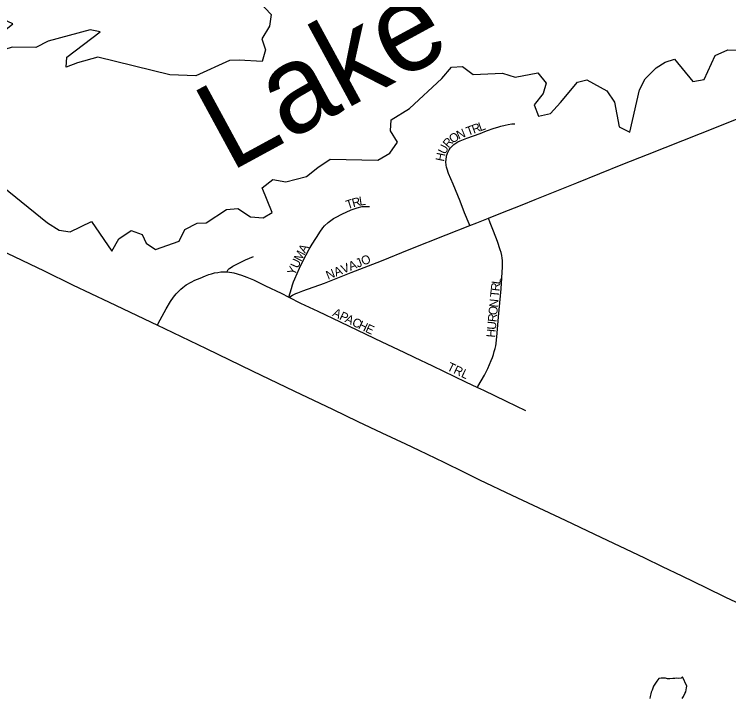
# Model space of a CAD drawing. Extents: x -49 to -8.2, y 9.4 to 23.5.
# Drawn here: x -13.86 to -13.4754, y 11.9877 to 12.3552 of the extents above; entities that cross this region are included whole.
import ezdxf

# ---------------------------------------------------------------- set-up
doc = ezdxf.new("R2010")
doc.units = 0
for name, color, linetype in [('GM_X_County_Road', 7, 'Continuous'), ('GM_X_Major_Lake', 7, 'Continuous'), ('GM_X_Major_Lake_Text', 7, 'Continuous'), ('GM_X_Minor_Lake', 7, 'Continuous'), ('GM_X_Township_Subdivision', 7, 'Continuous'), ('GM_X_Township_Subdivision_Text', 7, 'Continuous')]:
    doc.layers.add(name, color=color, linetype=linetype)

msp = doc.modelspace()

# ---------------------------------------------------------------- linework, layer by layer
at = {"layer": 'GM_X_County_Road'}
for points in [[(-13.91383, 12.25225), (-13.89795, 12.2436), (-13.8828, 12.23585), (-13.86376, 12.22673), (-13.8439, 12.2172), (-13.82857, 12.20966), (-13.80894, 12.20032), (-13.78294, 12.18799)], [(-13.78294, 12.18799), (-13.77919, 12.18621), (-13.75674, 12.17556), (-13.73187, 12.16348), (-13.7092, 12.15256), (-13.68875, 12.14279), (-13.67496, 12.13632), (-13.66211, 12.13017), (-13.64944, 12.1243), (-13.64218, 12.12077), (-13.62873, 12.11437), (-13.61787, 12.109), (-13.60951, 12.10492), (-13.5921, 12.0967), (-13.56346, 12.08313), (-13.54775, 12.07566), (-13.52081, 12.06285), (-13.51127, 12.05832), (-13.50065, 12.05316), (-13.48781, 12.0469), (-13.47716, 12.04182), (-13.47183, 12.0393), (-13.46258, 12.03488), (-13.46005, 12.03364)]]:
    msp.add_lwpolyline(points, dxfattribs=at)
at = {"layer": 'GM_X_Major_Lake'}
for points in [[(-13.73144, 12.36549), (-13.72163, 12.35503), (-13.72253, 12.34879), (-13.72666, 12.34205), (-13.72471, 12.33613), (-13.72655, 12.32991), (-13.73886, 12.33056), (-13.74417, 12.33029), (-13.76217, 12.32215), (-13.77619, 12.32265), (-13.81502, 12.33223), (-13.8259, 12.32906)], [(-13.8259, 12.32906), (-13.83201, 12.32673), (-13.8317, 12.33222), (-13.81377, 12.34587), (-13.81905, 12.34693), (-13.84175, 12.34079), (-13.84827, 12.33733), (-13.86115, 12.33762), (-13.87261, 12.33388), (-13.87877, 12.32946), (-13.87786, 12.33646), (-13.86068, 12.35013), (-13.8665, 12.35272), (-13.87972, 12.34656), (-13.89134, 12.34397), (-13.89824, 12.34052), (-13.90255, 12.33416), (-13.90061, 12.32786), (-13.90057, 12.32122), (-13.90675, 12.31604), (-13.90879, 12.30964), (-13.90851, 12.29673)], [(-13.84203, 12.24308), (-13.83586, 12.23916), (-13.82982, 12.23826), (-13.81832, 12.2437), (-13.80749, 12.22791), (-13.80374, 12.23446), (-13.79701, 12.23887), (-13.79118, 12.23684), (-13.78901, 12.23205), (-13.78397, 12.22871), (-13.77117, 12.23318), (-13.76818, 12.23956), (-13.76147, 12.24283), (-13.75673, 12.2431), (-13.74577, 12.25026), (-13.73969, 12.2507), (-13.73277, 12.24637), (-13.72596, 12.24584), (-13.72116, 12.24858), (-13.72655, 12.26198), (-13.72076, 12.26641), (-13.71378, 12.26512), (-13.70272, 12.26791), (-13.69655, 12.2729), (-13.69, 12.27731), (-13.66424, 12.27674), (-13.65789, 12.28058), (-13.65378, 12.28637), (-13.65744, 12.29253), (-13.65712, 12.2984), (-13.64731, 12.30464), (-13.62989, 12.32076), (-13.62464, 12.32672), (-13.61876, 12.32716), (-13.61297, 12.32285), (-13.59722, 12.32365), (-13.59045, 12.32141), (-13.57808, 12.3238), (-13.57365, 12.31819), (-13.57529, 12.31254), (-13.58017, 12.30658), (-13.57784, 12.30045), (-13.57136, 12.30183), (-13.56592, 12.30778), (-13.55677, 12.31877), (-13.55181, 12.31999), (-13.54095, 12.31406), (-13.53692, 12.3079), (-13.53437, 12.29475), (-13.52856, 12.29178), (-13.5235, 12.31463), (-13.52034, 12.32044), (-13.51452, 12.32638), (-13.50971, 12.3295), (-13.50456, 12.3311), (-13.49478, 12.31912), (-13.48869, 12.32012), (-13.48271, 12.33308), (-13.47582, 12.33616), (-13.4582, 12.33596)], [(-13.90851, 12.29673), (-13.84203, 12.24308)]]:
    msp.add_lwpolyline(points, dxfattribs=at)
at = {"layer": 'GM_X_Minor_Lake'}
for points in [[(-13.50031, 11.99884), (-13.50107, 11.99827), (-13.50222, 11.9981), (-13.50354, 11.99811), (-13.50449, 11.99793), (-13.50544, 11.99794), (-13.50715, 11.99777), (-13.50829, 11.99778), (-13.50942, 11.99817), (-13.51037, 11.99818), (-13.5117, 11.99819), (-13.51303, 11.99802), (-13.51419, 11.99651), (-13.51592, 11.99387), (-13.5167, 11.99179), (-13.51709, 11.99065), (-13.51729, 11.98971), (-13.51769, 11.98838), (-13.51789, 11.98724)], [(-13.50043, 11.98725), (-13.49985, 11.98839), (-13.49908, 11.9899), (-13.4985, 11.99084), (-13.4981, 11.99293), (-13.4979, 11.99387), (-13.50031, 11.99884)]]:
    msp.add_lwpolyline(points, dxfattribs=at)
at = {"layer": 'GM_X_Township_Subdivision'}
for points in [[(-13.6047, 12.24561), (-13.59805, 12.24823), (-13.58651, 12.25284), (-13.57959, 12.25559), (-13.56876, 12.25994), (-13.55712, 12.26461), (-13.53236, 12.27455), (-13.51911, 12.27989), (-13.49053, 12.29114), (-13.47211, 12.2985), (-13.45891, 12.30388), (-13.45137, 12.30673), (-13.44813, 12.30774), (-13.44481, 12.30874), (-13.44146, 12.30954), (-13.43802, 12.31008), (-13.43459, 12.3104)], [(-13.61482, 12.2416), (-13.61521, 12.24259), (-13.61755, 12.24849), (-13.62003, 12.25469), (-13.62379, 12.26385), (-13.62622, 12.26956), (-13.62703, 12.27191), (-13.62729, 12.27293), (-13.62751, 12.27403), (-13.62766, 12.27588), (-13.62758, 12.2772), (-13.62733, 12.27872), (-13.62709, 12.27955), (-13.62671, 12.28057), (-13.62626, 12.28156), (-13.62581, 12.28238), (-13.62531, 12.28316), (-13.6247, 12.28386), (-13.6241, 12.28457), (-13.62334, 12.28522), (-13.62239, 12.28587), (-13.62121, 12.28657), (-13.61995, 12.28725), (-13.61631, 12.28859), (-13.60929, 12.29118), (-13.60576, 12.29247), (-13.6017, 12.29397), (-13.59975, 12.29455), (-13.598, 12.29509), (-13.59571, 12.29568), (-13.59421, 12.29602), (-13.59209, 12.29636), (-13.59056, 12.29639)], [(-13.7121, 12.20307), (-13.71066, 12.20777), (-13.71016, 12.20967), (-13.70964, 12.21132), (-13.70898, 12.213), (-13.70643, 12.21868), (-13.70371, 12.22425), (-13.70287, 12.2259), (-13.70126, 12.22888), (-13.69968, 12.23154), (-13.69766, 12.23467), (-13.69695, 12.23568), (-13.69548, 12.23805), (-13.69392, 12.24034), (-13.6929, 12.2415), (-13.69109, 12.24321), (-13.68884, 12.24486), (-13.68807, 12.24536), (-13.68677, 12.24617), (-13.68373, 12.24772), (-13.67861, 12.24998), (-13.67541, 12.25117), (-13.6727, 12.25184), (-13.67116, 12.25194), (-13.66963, 12.25191), (-13.66902, 12.2519), (-13.66873, 12.25183)], [(-13.61482, 12.2416), (-13.61104, 12.2431), (-13.6047, 12.24561)], [(-13.61063, 12.1546), (-13.61042, 12.15499), (-13.6069, 12.16109), (-13.60515, 12.16477), (-13.60411, 12.16689), (-13.60322, 12.16901), (-13.60259, 12.17067), (-13.60205, 12.17222), (-13.6016, 12.17379), (-13.60115, 12.17551), (-13.60086, 12.17691), (-13.60065, 12.17826), (-13.60003, 12.18382), (-13.5993, 12.19248), (-13.59795, 12.20764), (-13.59715, 12.21941), (-13.59716, 12.22122), (-13.59724, 12.22282), (-13.59737, 12.2241), (-13.59759, 12.22559), (-13.5979, 12.2271), (-13.59836, 12.2286), (-13.5998, 12.23303), (-13.60194, 12.23853), (-13.60375, 12.24316), (-13.6047, 12.24561)], [(-13.7121, 12.20307), (-13.71172, 12.20329), (-13.71023, 12.20413), (-13.70954, 12.20453), (-13.70837, 12.20509), (-13.70731, 12.20549), (-13.70458, 12.20647), (-13.69294, 12.21062), (-13.67856, 12.21639), (-13.66238, 12.22266), (-13.64741, 12.22869), (-13.62749, 12.23655), (-13.61482, 12.2416)], [(-13.74543, 12.21674), (-13.74535, 12.21689), (-13.74478, 12.21789), (-13.7444, 12.2183), (-13.74392, 12.21869), (-13.74312, 12.21925), (-13.74228, 12.21982), (-13.74163, 12.22017), (-13.74088, 12.22056), (-13.73947, 12.22124), (-13.73552, 12.22314), (-13.73122, 12.22504)], [(-13.78294, 12.18799), (-13.78243, 12.18894), (-13.77822, 12.19679), (-13.77581, 12.20082), (-13.77419, 12.20312), (-13.77284, 12.20485), (-13.77156, 12.20623), (-13.7703, 12.20741), (-13.7692, 12.20834), (-13.76743, 12.20966), (-13.76483, 12.21115), (-13.76273, 12.21219), (-13.75989, 12.21339), (-13.75698, 12.21462), (-13.75519, 12.21527), (-13.75374, 12.21571), (-13.75215, 12.21612), (-13.75045, 12.21641), (-13.74873, 12.21666), (-13.74651, 12.2168), (-13.74543, 12.21674)], [(-13.74543, 12.21674), (-13.74416, 12.21662), (-13.74289, 12.2164), (-13.74179, 12.21617), (-13.73759, 12.21498), (-13.73471, 12.21386), (-13.7312, 12.21238), (-13.72481, 12.20921), (-13.71638, 12.20523), (-13.7121, 12.20307)], [(-13.7121, 12.20307), (-13.70585, 12.1999), (-13.69658, 12.19553), (-13.68448, 12.18984), (-13.67078, 12.18322), (-13.66213, 12.17902), (-13.65031, 12.17356), (-13.64472, 12.17088), (-13.6349, 12.16617), (-13.61704, 12.15761), (-13.61063, 12.1546)], [(-13.61063, 12.1546), (-13.60747, 12.15312), (-13.59515, 12.14716), (-13.58488, 12.1422)]]:
    msp.add_lwpolyline(points, dxfattribs=at)

# ---------------------------------------------------------------- texts
at = {"layer": 'GM_X_Major_Lake_Text'}
msp.add_text('Lake', height=0.047346, rotation=28.5136, dxfattribs=at).set_placement((-13.74388, 12.27021))
at = {"layer": 'GM_X_Township_Subdivision_Text'}
for s, height, rotation, p in [('L', 0.00473, 19.997, (-13.60917, 12.29225)), ('N', 0.00473, 22.7796, (-13.62079, 12.28781)), ('T', 0.00473, 19.9901, (-13.61583, 12.28983)), ('R', 0.00473, 19.9847, (-13.6127, 12.29097)), ('O', 0.00473, 33.8174, (-13.62404, 12.2856)), ('R', 0.00473, 48.5399, (-13.62628, 12.283)), ('U', 0.00473, 63.0049, (-13.62799, 12.27955)), ('H', 0.00473, 78.3342, (-13.62872, 12.27578)), ('T', 0.00473, 17.9164, (-13.68062, 12.25033)), ('R', 0.00473, 15.385, (-13.6775, 12.25133)), ('L', 0.00473, 8.0605, (-13.67404, 12.2523)), ('M', 0.00473, 63.0685, (-13.7056, 12.22197)), ('A', 0.00473, 60.3744, (-13.70336, 12.22637)), ('NAVAJO', 0.004735, 21.9903, (-13.69108, 12.21239)), ('Y', 0.00473, 65.3119, (-13.70906, 12.21444)), ('U', 0.00473, 65.3119, (-13.70732, 12.21822)), ('L', 0.00473, 82.4649, (-13.59846, 12.2098)), ('R', 0.00473, 83.5016, (-13.59888, 12.2061)), ('T', 0.00473, 84.6298, (-13.59919, 12.20281)), ('N', 0.00473, 84.6374, (-13.59969, 12.19741)), ('O', 0.00473, 84.6312, (-13.60008, 12.19326)), ('A', 0.00473, 334.0216, (-13.6891, 12.1932)), ('P', 0.00473, 334.0092, (-13.68536, 12.19138)), ('A', 0.00473, 334.0291, (-13.68236, 12.18991)), ('R', 0.00473, 84.6253, (-13.60043, 12.18953)), ('C', 0.00473, 334.0105, (-13.67861, 12.18809)), ('H', 0.00473, 334.0291, (-13.67524, 12.18644)), ('U', 0.00473, 84.6312, (-13.60082, 12.18538)), ('E', 0.00473, 335.54, (-13.67137, 12.18456)), ('H', 0.00473, 84.6374, (-13.60121, 12.18123)), ('TRL', 0.004735, 334.4471, (-13.62744, 12.16404))]:
    msp.add_text(s, height=height, rotation=rotation, dxfattribs=at).set_placement(p)

doc.saveas('drawing.dxf')
